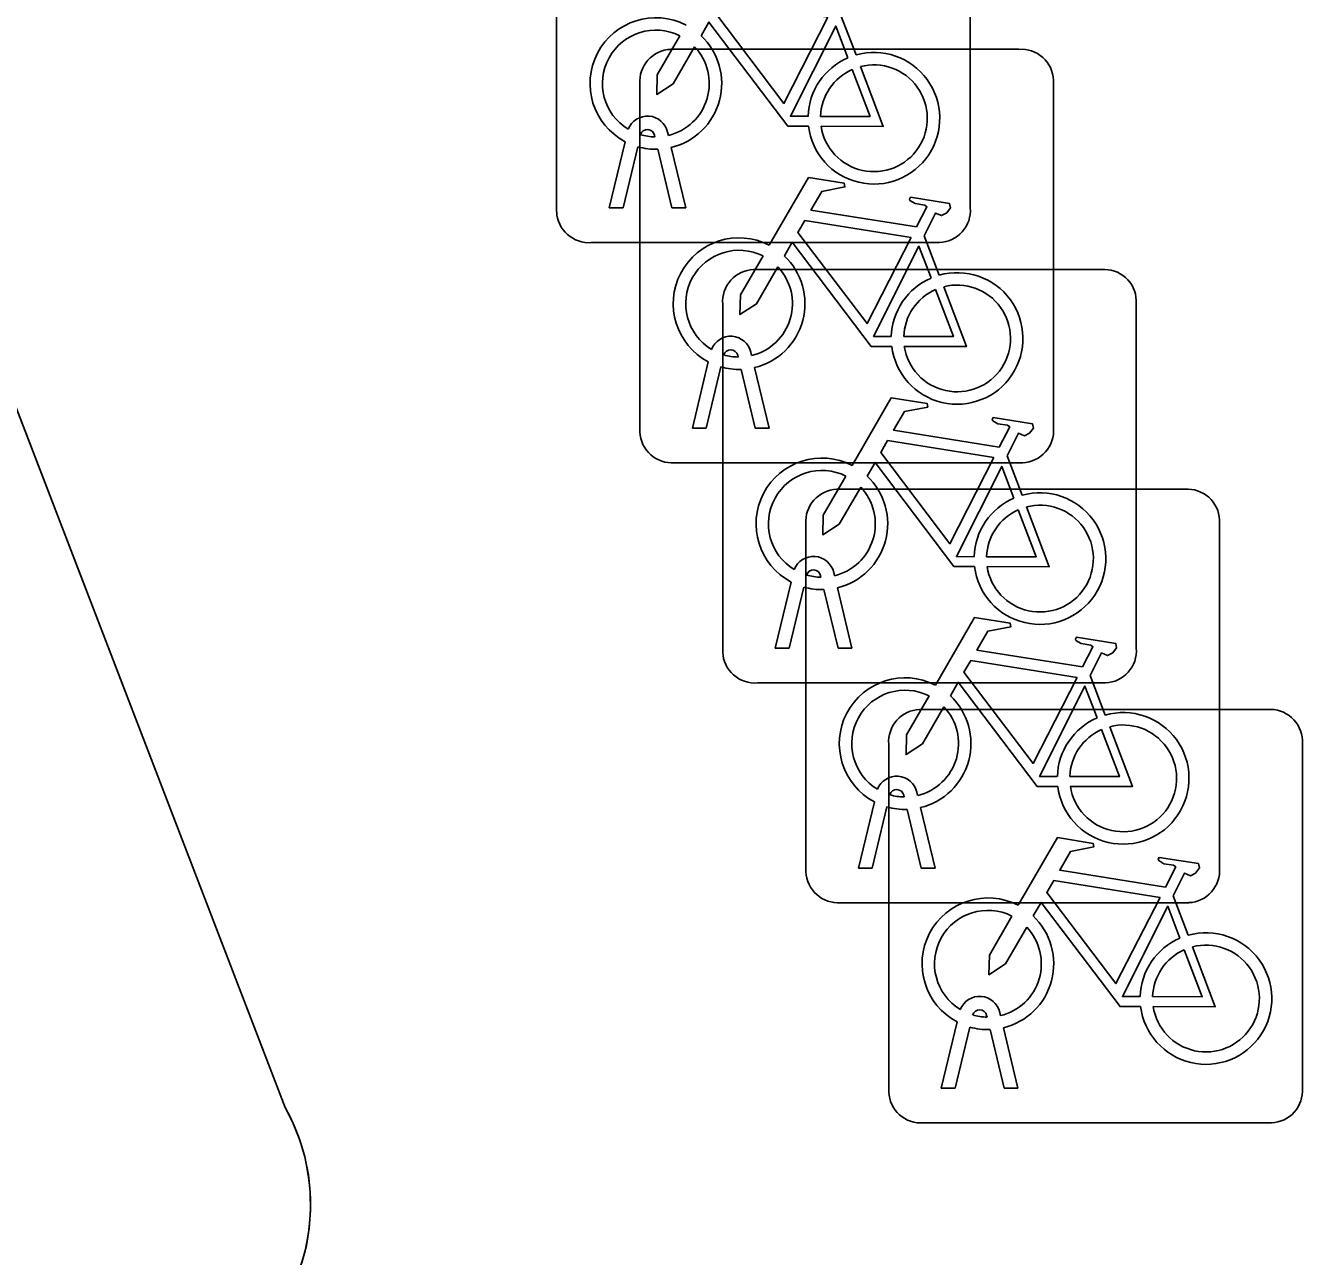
# Model space of a CAD drawing. Extents: x 160806 to 161707, y 383696 to 384148.
# Drawn here: x 161041.6 to 161044.684, y 383880.503 to 383883.477 of the extents above; entities that cross this region are included whole.
import ezdxf

# ---------------------------------------------------------------- set-up
doc = ezdxf.new("R2010")
doc.units = 0
for name, color, linetype in [('IMGEO_Fietsenrek', 7, 'Continuous'), ('IMGEO_Pand_overbouw', 7, 'Continuous'), ('IMGEO_Voetpad_open', 7, 'Continuous')]:
    doc.layers.add(name, color=color, linetype=linetype)

msp = doc.modelspace()

# ---------------------------------------------------------------- linework, layer by layer
at = {"layer": 'IMGEO_Fietsenrek'}
for p, q in [((161042.8825, 383883.0269), (161042.8825, 383883.8678)), ((161042.8825, 383883.8678), (161042.8825, 383883.0269)), ((161043.8815, 383883.8771), (161043.8815, 383883.0362)), ((161043.8815, 383883.0362), (161043.8815, 383883.8771)), ((161043.5692, 383883.5012), (161043.6055, 383883.406)), ((161043.1579, 383883.4195), (161043.9988, 383883.4195)), ((161043.9988, 383883.4195), (161043.1579, 383883.4195)), ((161043.0835, 383882.4949), (161043.0835, 383883.3358)), ((161043.0835, 383883.3358), (161043.0835, 383882.4949)), ((161044.0825, 383883.3451), (161044.0825, 383882.5042)), ((161044.0825, 383882.5042), (161044.0825, 383883.3451)), ((161043.1199, 383883.2079), (161043.1189, 383883.2122)), ((161043.1506, 383883.2194), (161043.1524, 383883.2115)), ((161043.0095, 383883.0363), (161043.0478, 383883.1963)), ((161043.0782, 383883.1841), (161043.0429, 383883.0363)), ((161043.1594, 383883.1823), (161043.1944, 383883.0363)), ((161043.161, 383883.0363), (161043.1271, 383883.178)), ((161043.0429, 383883.0363), (161043.0095, 383883.0363)), ((161043.1944, 383883.0363), (161043.161, 383883.0363)), ((161043.7702, 383882.9692), (161043.8065, 383882.874)), ((161043.8071, 383882.9525), (161042.9662, 383882.9525)), ((161042.9662, 383882.9525), (161043.8071, 383882.9525)), ((161043.3579, 383882.8875), (161044.1988, 383882.8875)), ((161044.1988, 383882.8875), (161043.3579, 383882.8875)), ((161044.2825, 383882.8131), (161044.2825, 383881.9722)), ((161044.2825, 383881.9722), (161044.2825, 383882.8131)), ((161043.2835, 383881.9629), (161043.2835, 383882.8038)), ((161043.2835, 383882.8038), (161043.2835, 383881.9629)), ((161043.3516, 383882.6874), (161043.3534, 383882.6795)), ((161043.2105, 383882.5043), (161043.2488, 383882.6643)), ((161043.3209, 383882.6759), (161043.3199, 383882.6802)), ((161043.2792, 383882.6521), (161043.2439, 383882.5043)), ((161043.362, 383882.5043), (161043.3281, 383882.646)), ((161043.3604, 383882.6503), (161043.3954, 383882.5043)), ((161043.2439, 383882.5043), (161043.2105, 383882.5043)), ((161043.3954, 383882.5043), (161043.362, 383882.5043)), ((161044.0081, 383882.4205), (161043.1672, 383882.4205)), ((161043.1672, 383882.4205), (161044.0081, 383882.4205)), ((161043.9702, 383882.4372), (161044.0065, 383882.342)), ((161043.5589, 383882.3565), (161044.3998, 383882.3565)), ((161044.3998, 383882.3565), (161043.5589, 383882.3565)), ((161043.4845, 383881.4319), (161043.4845, 383882.2728)), ((161043.4845, 383882.2728), (161043.4845, 383881.4319)), ((161044.4835, 383882.2821), (161044.4835, 383881.4412)), ((161044.4835, 383881.4412), (161044.4835, 383882.2821)), ((161043.4105, 383881.9723), (161043.4488, 383882.1323)), ((161043.5209, 383882.1439), (161043.5199, 383882.1482)), ((161043.5516, 383882.1554), (161043.5534, 383882.1475)), ((161043.4792, 383882.1201), (161043.4439, 383881.9723)), ((161043.562, 383881.9723), (161043.5281, 383882.114)), ((161043.5604, 383882.1183), (161043.5954, 383881.9723)), ((161043.4439, 383881.9723), (161043.4105, 383881.9723)), ((161043.5954, 383881.9723), (161043.562, 383881.9723)), ((161044.2081, 383881.8885), (161043.3672, 383881.8885)), ((161043.3672, 383881.8885), (161044.2081, 383881.8885)), ((161044.1712, 383881.9062), (161044.2075, 383881.811)), ((161043.7589, 383881.8245), (161044.5998, 383881.8245)), ((161044.5998, 383881.8245), (161043.7589, 383881.8245)), ((161043.6845, 383880.8999), (161043.6845, 383881.7408)), ((161043.6845, 383881.7408), (161043.6845, 383880.8999)), ((161044.6835, 383881.7501), (161044.6835, 383880.9092)), ((161044.6835, 383880.9092), (161044.6835, 383881.7501)), ((161043.7219, 383881.6129), (161043.7209, 383881.6172)), ((161043.7526, 383881.6244), (161043.7544, 383881.6165)), ((161043.6115, 383881.4413), (161043.6498, 383881.6013)), ((161043.6802, 383881.5891), (161043.6449, 383881.4413)), ((161043.763, 383881.4413), (161043.7291, 383881.583)), ((161043.7614, 383881.5873), (161043.7964, 383881.4413)), ((161043.6449, 383881.4413), (161043.6115, 383881.4413)), ((161043.7964, 383881.4413), (161043.763, 383881.4413)), ((161044.3712, 383881.3742), (161044.4075, 383881.279)), ((161044.4091, 383881.3575), (161043.5682, 383881.3575)), ((161043.5682, 383881.3575), (161044.4091, 383881.3575)), ((161043.9219, 383881.0809), (161043.9209, 383881.0852)), ((161043.9526, 383881.0924), (161043.9544, 383881.0845)), ((161043.8115, 383880.9093), (161043.8498, 383881.0693)), ((161043.8802, 383881.0571), (161043.8449, 383880.9093)), ((161043.9614, 383881.0553), (161043.9964, 383880.9093)), ((161043.963, 383880.9093), (161043.9291, 383881.051)), ((161043.8449, 383880.9093), (161043.8115, 383880.9093)), ((161043.9964, 383880.9093), (161043.963, 383880.9093)), ((161044.6091, 383880.8255), (161043.7682, 383880.8255)), ((161043.7682, 383880.8255), (161044.6091, 383880.8255))]:
    msp.add_line(p, q, dxfattribs=at)
for points in [[(161043.5377, 383883.497), (161043.2809, 383883.538), (161043.2642, 383883.5092), (161043.4312, 383883.2889), (161043.5377, 383883.497)], [(161043.4908, 383883.2335), (161043.4411, 383883.2336), (161043.2504, 383883.4853), (161043.2314, 383883.4525)], [(161043.5857, 383883.399), (161043.5564, 383883.4758), (161043.447, 383883.2577), (161043.4897, 383883.2576)], [(161043.2158, 383883.4257), (161043.1642, 383883.3365), (161043.1243, 383883.3105), (161043.1255, 383883.358), (161043.18, 383883.4522)], [(161043.5197, 383883.2575), (161043.6396, 383883.2573), (161043.5964, 383883.3709)], [(161043.6162, 383883.3778), (161043.6712, 383883.2332), (161043.5211, 383883.2335)], [(161043.3961, 383882.9462), (161043.4908, 383883.1097), (161043.577, 383883.0959), (161043.5787, 383883.0872), (161043.5226, 383883.0763), (161043.4964, 383883.031), (161043.7516, 383882.9902)], [(161043.7516, 383882.9902), (161043.7766, 383883.039), (161043.7715, 383883.043), (161043.7483, 383883.0467), (161043.7356, 383883.0542), (161043.7346, 383883.0573), (161043.7368, 383883.0619), (161043.8316, 383883.0468), (161043.8339, 383883.0365), (161043.8245, 383883.0241), (161043.8121, 383883.0177), (161043.7976, 383883.0239), (161043.7702, 383882.9692)], [(161043.7387, 383882.965), (161043.4819, 383883.006), (161043.4652, 383882.9772), (161043.6322, 383882.7569), (161043.7387, 383882.965)], [(161043.6918, 383882.7015), (161043.6421, 383882.7016), (161043.4514, 383882.9533), (161043.4324, 383882.9205)], [(161043.7867, 383882.867), (161043.7574, 383882.9438), (161043.648, 383882.7257), (161043.6907, 383882.7256)], [(161043.4168, 383882.8937), (161043.3652, 383882.8045), (161043.3253, 383882.7785), (161043.3265, 383882.826), (161043.381, 383882.9202)], [(161043.8172, 383882.8458), (161043.8722, 383882.7012), (161043.7221, 383882.7015)], [(161043.7207, 383882.7255), (161043.8406, 383882.7253), (161043.7974, 383882.8389)], [(161043.5961, 383882.4142), (161043.6908, 383882.5777), (161043.777, 383882.5639), (161043.7787, 383882.5552), (161043.7226, 383882.5443), (161043.6964, 383882.499), (161043.9516, 383882.4582)], [(161043.9516, 383882.4582), (161043.9766, 383882.507), (161043.9715, 383882.511), (161043.9483, 383882.5147), (161043.9356, 383882.5222), (161043.9346, 383882.5253), (161043.9368, 383882.5299), (161044.0316, 383882.5148), (161044.0339, 383882.5045), (161044.0245, 383882.4921), (161044.0121, 383882.4857), (161043.9976, 383882.4919), (161043.9702, 383882.4372)], [(161043.9387, 383882.433), (161043.6819, 383882.474), (161043.6652, 383882.4452), (161043.8322, 383882.2249), (161043.9387, 383882.433)], [(161043.8918, 383882.1695), (161043.8421, 383882.1696), (161043.6514, 383882.4213), (161043.6324, 383882.3885)], [(161043.9867, 383882.335), (161043.9574, 383882.4118), (161043.848, 383882.1937), (161043.8907, 383882.1936)], [(161043.6168, 383882.3617), (161043.5652, 383882.2725), (161043.5253, 383882.2465), (161043.5265, 383882.294), (161043.581, 383882.3882)], [(161043.9207, 383882.1935), (161044.0406, 383882.1933), (161043.9974, 383882.3069)], [(161044.0172, 383882.3138), (161044.0722, 383882.1692), (161043.9221, 383882.1695)], [(161043.7971, 383881.8832), (161043.8918, 383882.0467), (161043.978, 383882.0329), (161043.9797, 383882.0242), (161043.9236, 383882.0133), (161043.8974, 383881.968), (161044.1526, 383881.9272)], [(161044.1526, 383881.9272), (161044.1776, 383881.976), (161044.1725, 383881.98), (161044.1493, 383881.9837), (161044.1366, 383881.9912), (161044.1356, 383881.9943), (161044.1378, 383881.9989), (161044.2326, 383881.9838), (161044.2349, 383881.9735), (161044.2255, 383881.9611), (161044.2131, 383881.9547), (161044.1986, 383881.9609), (161044.1712, 383881.9062)], [(161044.1397, 383881.902), (161043.8829, 383881.943), (161043.8662, 383881.9142), (161044.0332, 383881.6939), (161044.1397, 383881.902)], [(161044.0928, 383881.6385), (161044.0431, 383881.6386), (161043.8524, 383881.8903), (161043.8334, 383881.8575)], [(161043.8178, 383881.8307), (161043.7662, 383881.7415), (161043.7263, 383881.7155), (161043.7275, 383881.763), (161043.782, 383881.8572)], [(161044.1877, 383881.804), (161044.1584, 383881.8808), (161044.049, 383881.6627), (161044.0917, 383881.6626)], [(161044.1217, 383881.6625), (161044.2416, 383881.6623), (161044.1984, 383881.7759)], [(161044.2182, 383881.7828), (161044.2732, 383881.6382), (161044.1231, 383881.6385)], [(161043.9971, 383881.3512), (161044.0918, 383881.5147), (161044.178, 383881.5009), (161044.1797, 383881.4922), (161044.1236, 383881.4813), (161044.0974, 383881.436), (161044.3526, 383881.3952)], [(161044.3526, 383881.3952), (161044.3776, 383881.444), (161044.3725, 383881.448), (161044.3493, 383881.4517), (161044.3366, 383881.4592), (161044.3356, 383881.4623), (161044.3378, 383881.4669), (161044.4326, 383881.4518), (161044.4349, 383881.4415), (161044.4255, 383881.4291), (161044.4131, 383881.4227), (161044.3986, 383881.4289), (161044.3712, 383881.3742)], [(161044.3397, 383881.37), (161044.0829, 383881.411), (161044.0662, 383881.3822), (161044.2332, 383881.1619), (161044.3397, 383881.37)], [(161044.2928, 383881.1065), (161044.2431, 383881.1066), (161044.0524, 383881.3583), (161044.0334, 383881.3255)], [(161044.3877, 383881.272), (161044.3584, 383881.3488), (161044.249, 383881.1307), (161044.2917, 383881.1306)], [(161044.0178, 383881.2987), (161043.9662, 383881.2095), (161043.9263, 383881.1835), (161043.9275, 383881.231), (161043.982, 383881.3252)], [(161044.3217, 383881.1305), (161044.4416, 383881.1303), (161044.3984, 383881.2439)], [(161044.4182, 383881.2508), (161044.4732, 383881.1062), (161044.3231, 383881.1065)]]:
    msp.add_lwpolyline(points, dxfattribs=at)
for centre, radius, start, end in [((161043.1221, 383883.3369), 0.159, 62.6766, 242.1369), ((161043.1221, 383883.3369), 0.129, 63.3192, 238.903), ((161043.1221, 383883.3369), 0.159, 283.5766, 46.6042), ((161043.1612, 383883.3416), 0.0779, 92.4484, 184.2845), ((161043.1612, 383883.3416), 0.0779, 92.4484, 184.2845), ((161043.1221, 383883.3369), 0.129, 283.6043, 43.4302), ((161043.6487, 383883.2529), 0.159, 113.3408, 178.3217), ((161043.6487, 383883.2529), 0.159, 187.0065, 105.7708), ((161044.0046, 383883.3418), 0.0779, 2.4484, 94.2845), ((161044.0046, 383883.3418), 0.0779, 2.4484, 94.2845), ((161043.6487, 383883.2529), 0.129, 113.923, 177.9556), ((161043.6487, 383883.2529), 0.129, 188.6715, 104.5883), ((161043.1019, 383883.2083), 0.0499, 12.8025, 158.6934), ((161043.1019, 383883.2083), 0.0174, 12.8025, 163.4502), ((161043.1221, 383883.3369), 0.129, 253.415, 269.0204), ((161043.1221, 383883.3369), 0.159, 253.9967, 271.7867), ((161042.9604, 383883.0302), 0.0779, 182.4484, 274.2845), ((161042.9604, 383883.0302), 0.0779, 182.4484, 274.2845), ((161043.8038, 383883.0304), 0.0779, 272.4484, 4.2845), ((161043.8038, 383883.0304), 0.0779, 272.4484, 4.2845), ((161043.3231, 383882.8049), 0.159, 62.6766, 242.1369), ((161043.3231, 383882.8049), 0.129, 63.3192, 238.903), ((161043.3231, 383882.8049), 0.159, 283.5766, 46.6042), ((161043.3612, 383882.8096), 0.0779, 92.4484, 184.2845), ((161043.3612, 383882.8096), 0.0779, 92.4484, 184.2845), ((161043.3231, 383882.8049), 0.129, 283.6043, 43.4302), ((161043.8497, 383882.7209), 0.159, 187.0065, 105.7708), ((161044.2046, 383882.8098), 0.0779, 2.4484, 94.2845), ((161044.2046, 383882.8098), 0.0779, 2.4484, 94.2845), ((161043.8497, 383882.7209), 0.159, 113.3408, 178.3217), ((161043.8497, 383882.7209), 0.129, 188.6715, 104.5883), ((161043.8497, 383882.7209), 0.129, 113.923, 177.9556), ((161043.3029, 383882.6763), 0.0499, 12.8025, 158.6934), ((161043.3029, 383882.6763), 0.0174, 12.8025, 163.4502), ((161043.3231, 383882.8049), 0.129, 253.415, 269.0204), ((161043.3231, 383882.8049), 0.159, 253.9967, 271.7867), ((161044.0048, 383882.4984), 0.0779, 272.4484, 4.2845), ((161044.0048, 383882.4984), 0.0779, 272.4484, 4.2845), ((161043.1614, 383882.4982), 0.0779, 182.4484, 274.2845), ((161043.1614, 383882.4982), 0.0779, 182.4484, 274.2845), ((161043.5231, 383882.2729), 0.159, 62.6766, 242.1369), ((161043.5231, 383882.2729), 0.129, 63.3192, 238.903), ((161043.5231, 383882.2729), 0.159, 283.5766, 46.6042), ((161043.5622, 383882.2786), 0.0779, 92.4484, 184.2845), ((161043.5622, 383882.2786), 0.0779, 92.4484, 184.2845), ((161043.5231, 383882.2729), 0.129, 283.6043, 43.4302), ((161044.0497, 383882.1889), 0.159, 187.0065, 105.7708), ((161044.4056, 383882.2788), 0.0779, 2.4484, 94.2845), ((161044.4056, 383882.2788), 0.0779, 2.4484, 94.2845), ((161044.0497, 383882.1889), 0.159, 113.3408, 178.3217), ((161044.0497, 383882.1889), 0.129, 188.6715, 104.5883), ((161044.0497, 383882.1889), 0.129, 113.923, 177.9556), ((161043.5029, 383882.1443), 0.0499, 12.8025, 158.6934), ((161043.5029, 383882.1443), 0.0174, 12.8025, 163.4502), ((161043.5231, 383882.2729), 0.129, 253.415, 269.0204), ((161043.5231, 383882.2729), 0.159, 253.9967, 271.7867), ((161043.3614, 383881.9662), 0.0779, 182.4484, 274.2845), ((161043.3614, 383881.9662), 0.0779, 182.4484, 274.2845), ((161044.2048, 383881.9664), 0.0779, 272.4484, 4.2845), ((161044.2048, 383881.9664), 0.0779, 272.4484, 4.2845), ((161043.7241, 383881.7419), 0.159, 62.6766, 242.1369), ((161043.7241, 383881.7419), 0.129, 63.3192, 238.903), ((161043.7241, 383881.7419), 0.159, 283.5766, 46.6042), ((161043.7622, 383881.7466), 0.0779, 92.4484, 184.2845), ((161043.7622, 383881.7466), 0.0779, 92.4484, 184.2845), ((161043.7241, 383881.7419), 0.129, 283.6043, 43.4302), ((161044.6056, 383881.7468), 0.0779, 2.4484, 94.2845), ((161044.6056, 383881.7468), 0.0779, 2.4484, 94.2845), ((161044.2507, 383881.6579), 0.159, 113.3408, 178.3217), ((161044.2507, 383881.6579), 0.159, 187.0065, 105.7708), ((161044.2507, 383881.6579), 0.129, 113.923, 177.9556), ((161044.2507, 383881.6579), 0.129, 188.6715, 104.5883), ((161043.7039, 383881.6133), 0.0499, 12.8025, 158.6934), ((161043.7039, 383881.6133), 0.0174, 12.8025, 163.4502), ((161043.7241, 383881.7419), 0.129, 253.415, 269.0204), ((161043.7241, 383881.7419), 0.159, 253.9967, 271.7867), ((161043.5624, 383881.4352), 0.0779, 182.4484, 274.2845), ((161043.5624, 383881.4352), 0.0779, 182.4484, 274.2845), ((161044.4058, 383881.4354), 0.0779, 272.4484, 4.2845), ((161044.4058, 383881.4354), 0.0779, 272.4484, 4.2845), ((161043.9241, 383881.2099), 0.159, 62.6766, 242.1369), ((161043.9241, 383881.2099), 0.129, 63.3192, 238.903), ((161043.9241, 383881.2099), 0.159, 283.5766, 46.6042), ((161043.9241, 383881.2099), 0.129, 283.6043, 43.4302), ((161044.4507, 383881.1259), 0.159, 113.3408, 178.3217), ((161044.4507, 383881.1259), 0.159, 187.0065, 105.7708), ((161044.4507, 383881.1259), 0.129, 113.923, 177.9556), ((161044.4507, 383881.1259), 0.129, 188.6715, 104.5883), ((161043.9039, 383881.0813), 0.0499, 12.8025, 158.6934), ((161043.9039, 383881.0813), 0.0174, 12.8025, 163.4502), ((161043.9241, 383881.2099), 0.129, 253.415, 269.0204), ((161043.9241, 383881.2099), 0.159, 253.9967, 271.7867), ((161043.7624, 383880.9032), 0.0779, 182.4484, 274.2845), ((161043.7624, 383880.9032), 0.0779, 182.4484, 274.2845), ((161044.6058, 383880.9034), 0.0779, 272.4484, 4.2845), ((161044.6058, 383880.9034), 0.0779, 272.4484, 4.2845)]:
    msp.add_arc(centre, radius, start, end, dxfattribs=at)
at = {"layer": 'IMGEO_Pand_overbouw'}
msp.add_lwpolyline([(161042.267, 383880.487), (161042.278, 383880.529), (161042.285, 383880.571), (161042.288, 383880.614), (161042.287, 383880.658), (161042.283, 383880.7), (161042.274, 383880.743), (161042.262, 383880.784), (161042.246, 383880.824), (161042.227, 383880.863), (161041.519, 383882.702), (161040.062, 383882.159), (161039.628, 383881.21), (161036.318, 383879.977)], dxfattribs=at)
at = {"layer": 'IMGEO_Voetpad_open'}
for points in [[(161016.103, 383892.522), (161019.525, 383893.797), (161020.283, 383893.45), (161020.641, 383894.234), (161024.046, 383895.503), (161024.752, 383895.18), (161025.069, 383895.874), (161028.602, 383897.19), (161029.611, 383896.729), (161030.77, 383893.617), (161036.638, 383895.803), (161038.567, 383890.625), (161039.614, 383887.814), (161041.519, 383882.702), (161042.227, 383880.863)], [(161042.227, 383880.863), (161041.519, 383882.702), (161040.062, 383882.159), (161039.628, 383881.21), (161036.318, 383879.977), (161035.52, 383880.341), (161035.146, 383879.522), (161031.874, 383878.303), (161030.995, 383878.705), (161030.592, 383877.825), (161027.314, 383876.604), (161026.441, 383877.003), (161026.052, 383876.154), (161022.81, 383874.947), (161022.165, 383875.48), (161020.415, 383874.828), (161021.146, 383873.102)]]:
    msp.add_lwpolyline(points, dxfattribs=at)
msp.add_arc((161041.8058, 383880.6281), 0.4822, 291.683, 29.1476, dxfattribs=at)
msp.add_arc((161041.8058, 383880.6281), 0.4822, 291.683, 29.1476, dxfattribs=at)

doc.saveas('drawing.dxf')
